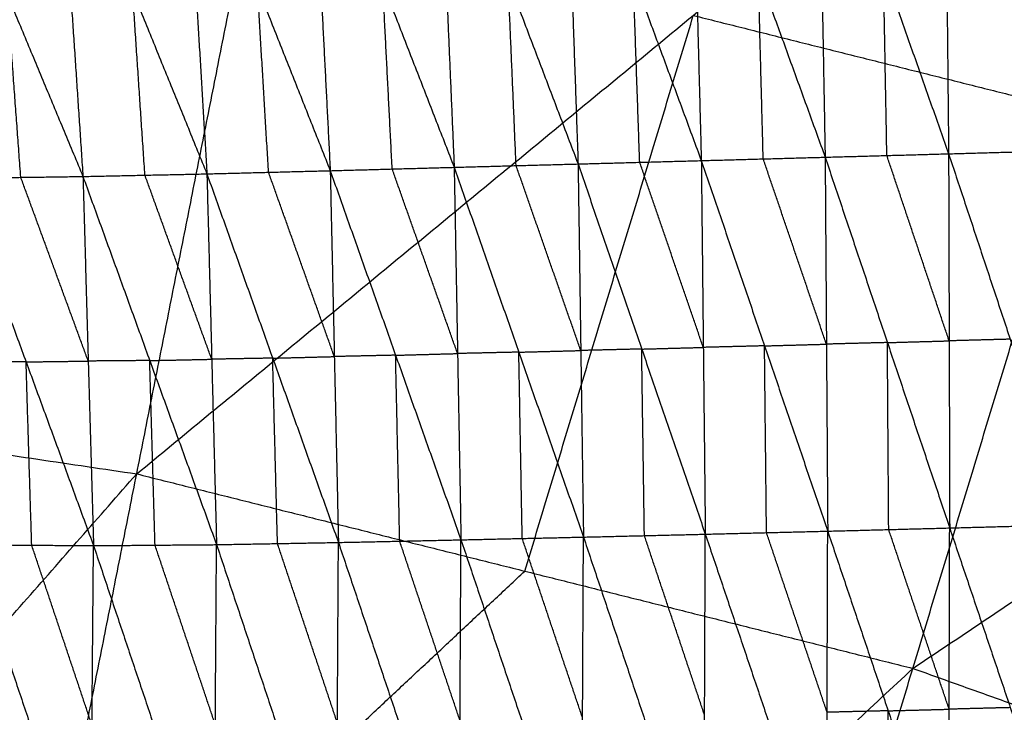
# Model space of a CAD drawing. Header units: millimetres. Extents: x -106 to 110, y -96 to 120.
# Tile 771 of 1020: x 12.48 to 19.6, y 68.09 to 73.1. Entities that reach past the tile are written whole.
import ezdxf

# ---------------------------------------------------------------- set-up
doc = ezdxf.new("R2010")
doc.units = ezdxf.units.MM
doc.header["$MEASUREMENT"] = 0
doc.layers.add('Default', color=7, linetype='Continuous', true_color=0x000000)

msp = doc.modelspace()

# ---------------------------------------------------------------- linework, layer by layer
at = {"layer": 'Default'}
for points in [[(7.6012, 70.6609, 3.952), (11.2836, 74.3552, 4.07), (14.9661, 78.0494, 4.1879)], [(13.3275, 69.8115, 3.952), (14.1468, 73.9304, 4.07), (14.9661, 78.0494, 4.1879)], [(13.3275, 69.8115, 3.952), (17.3543, 73.127, 4.07), (21.3811, 76.4426, 4.1879)], [(18.9429, 68.4048, 3.952), (20.162, 72.4237, 4.07), (21.3811, 76.4426, 4.1879)], [(18.2589, 74.7953, -2.4598), (18.2835, 73.4485, -2.6305), (18.308, 72.1017, -2.8011)], [(18.2589, 74.7953, -2.4598), (18.73, 73.4608, -2.6211), (19.2012, 72.1263, -2.7825)], [(19.1744, 74.8216, -2.4399), (19.1878, 73.4739, -2.6112), (19.2012, 72.1263, -2.7825)], [(19.1744, 74.8216, -2.4399), (19.6349, 73.4864, -2.6028), (20.0955, 72.1512, -2.7657)], [(16.4268, 74.7407, -2.4962), (16.4737, 73.3968, -2.6667), (16.5206, 72.0528, -2.8372)], [(16.4268, 74.7407, -2.4962), (16.9195, 73.4089, -2.6581), (17.4121, 72.0771, -2.82)], [(17.3407, 74.7683, -2.4791), (17.3764, 73.4227, -2.6496), (17.4121, 72.0771, -2.82)], [(17.3407, 74.7683, -2.4791), (17.8243, 73.435, -2.6401), (18.308, 72.1017, -2.8011)], [(14.5907, 74.6823, -2.5177), (14.6591, 73.3432, -2.6887), (14.7275, 72.0042, -2.8598)], [(14.5907, 74.6823, -2.5177), (15.1074, 73.3555, -2.6844), (15.6242, 72.0287, -2.8511)], [(15.5086, 74.7122, -2.5096), (15.5664, 73.3705, -2.6803), (15.6242, 72.0287, -2.8511)], [(15.5086, 74.7122, -2.5096), (16.0146, 73.3825, -2.6734), (16.5206, 72.0528, -2.8372)], [(11.845, 74.586, -2.4903), (12.3918, 73.2741, -2.6712), (12.9385, 71.9622, -2.8521)], [(12.7604, 74.6195, -2.5102), (12.8495, 73.2909, -2.6811), (12.9385, 71.9622, -2.8521)], [(12.7604, 74.6195, -2.5102), (13.2979, 73.3004, -2.6855), (13.8354, 71.9812, -2.8609)], [(13.6758, 74.6515, -2.5186), (13.7556, 73.3163, -2.6898), (13.8354, 71.9812, -2.8609)], [(13.6758, 74.6515, -2.5186), (14.2016, 73.3278, -2.6892), (14.7275, 72.0042, -2.8598)], [(18.9429, 68.4048, 3.952), (23.2754, 71.3097, 4.07), (27.6078, 74.2146, 4.1879)], [(18.7546, 72.114, -2.7918), (18.7423, 72.7874, -2.7065), (18.73, 73.4608, -2.6211)], [(16.0724, 72.0408, -2.8442), (16.0435, 72.7116, -2.7588), (16.0146, 73.3825, -2.6734)], [(16.9664, 72.0649, -2.8286), (16.9429, 72.7369, -2.7434), (16.9195, 73.4089, -2.6581)], [(17.8601, 72.0894, -2.8106), (17.8422, 72.7622, -2.7254), (17.8243, 73.435, -2.6401)], [(13.387, 71.9717, -2.8565), (13.3424, 72.636, -2.771), (13.2979, 73.3004, -2.6855)], [(14.2814, 71.9927, -2.8603), (14.2415, 72.6602, -2.7748), (14.2016, 73.3278, -2.6892)], [(15.1758, 72.0164, -2.8554), (15.1416, 72.686, -2.7699), (15.1074, 73.3555, -2.6844)], [(12.4888, 71.9561, -2.8414), (12.4403, 72.6151, -2.7563), (12.3918, 73.2741, -2.6712)], [(16.1352, 69.1082, 3.952), (16.7448, 71.1176, 4.011), (17.3543, 73.127, 4.07)], [(17.3543, 73.127, 4.07), (18.7582, 72.7754, 4.07), (20.162, 72.4237, 4.07)], [(17.4121, 72.0771, -2.82), (17.8601, 72.0894, -2.8106), (18.308, 72.1017, -2.8011)], [(18.3173, 70.7495, -2.6889), (18.0887, 71.4195, -2.7497), (17.8601, 72.0894, -2.8106)], [(18.308, 72.1017, -2.8011), (18.7546, 72.114, -2.7918), (19.2012, 72.1263, -2.7825)], [(18.308, 72.1017, -2.8011), (18.3173, 70.7495, -2.6889), (18.3266, 69.3974, -2.5766)], [(18.308, 72.1017, -2.8011), (18.7585, 70.761, -2.6816), (19.209, 69.4204, -2.5621)], [(19.2051, 70.7734, -2.6723), (18.9798, 71.4437, -2.732), (18.7546, 72.114, -2.7918)], [(19.2012, 72.1263, -2.7825), (19.6483, 72.1388, -2.7741), (20.0955, 72.1512, -2.7657)], [(19.2012, 72.1263, -2.7825), (19.2051, 70.7734, -2.6723), (19.209, 69.4204, -2.5621)], [(19.2012, 72.1263, -2.7825), (19.6469, 70.7852, -2.6658), (20.0927, 69.4441, -2.5491)], [(14.7275, 72.0042, -2.8598), (15.1758, 72.0164, -2.8554), (15.6242, 72.0287, -2.8511)], [(15.6488, 70.6817, -2.7324), (15.4123, 71.349, -2.7939), (15.1758, 72.0164, -2.8554)], [(15.6242, 72.0287, -2.8511), (16.0724, 72.0408, -2.8442), (16.5206, 72.0528, -2.8372)], [(15.6242, 72.0287, -2.8511), (15.6488, 70.6817, -2.7324), (15.6735, 69.3346, -2.6137)], [(15.6242, 72.0287, -2.8511), (16.0919, 70.6916, -2.7275), (16.5596, 69.3544, -2.6039)], [(16.5401, 70.7036, -2.7206), (16.3063, 71.3722, -2.7824), (16.0724, 72.0408, -2.8442)], [(16.5206, 72.0528, -2.8372), (16.9664, 72.0649, -2.8286), (17.4121, 72.0771, -2.82)], [(16.5206, 72.0528, -2.8372), (16.5401, 70.7036, -2.7206), (16.5596, 69.3544, -2.6039)], [(16.5206, 72.0528, -2.8372), (16.9809, 70.7141, -2.7141), (17.4411, 69.3753, -2.5911)], [(17.4266, 70.7262, -2.7056), (17.1965, 71.3956, -2.7671), (16.9664, 72.0649, -2.8286)], [(17.4121, 72.0771, -2.82), (17.4266, 70.7262, -2.7056), (17.4411, 69.3753, -2.5911)], [(17.4121, 72.0771, -2.82), (17.8694, 70.7373, -2.6983), (18.3266, 69.3974, -2.5766)], [(12.0391, 71.95, -2.8308), (12.4888, 71.9561, -2.8414), (12.9385, 71.9622, -2.8521)], [(12.0391, 71.95, -2.8308), (12.5271, 70.6212, -2.7185), (13.0151, 69.2924, -2.6062)], [(12.9768, 70.6273, -2.7291), (12.7328, 71.2917, -2.7853), (12.4888, 71.9561, -2.8414)], [(12.9385, 71.9622, -2.8521), (13.387, 71.9717, -2.8565), (13.8354, 71.9812, -2.8609)], [(12.9385, 71.9622, -2.8521), (12.9768, 70.6273, -2.7291), (13.0151, 69.2924, -2.6062)], [(12.9385, 71.9622, -2.8521), (13.4218, 70.631, -2.7345), (13.905, 69.2997, -2.6169)], [(13.8702, 70.6405, -2.7389), (13.6286, 71.3061, -2.7977), (13.387, 71.9717, -2.8565)], [(13.8354, 71.9812, -2.8609), (14.2814, 71.9927, -2.8603), (14.7275, 72.0042, -2.8598)], [(13.8354, 71.9812, -2.8609), (13.8702, 70.6405, -2.7389), (13.905, 69.2997, -2.6169)], [(13.8354, 71.9812, -2.8609), (14.3112, 70.6483, -2.7398), (14.7869, 69.3155, -2.6187)], [(14.7572, 70.6598, -2.7392), (14.5193, 71.3262, -2.7998), (14.2814, 71.9927, -2.8603)], [(14.7275, 72.0042, -2.8598), (14.7572, 70.6598, -2.7392), (14.7869, 69.3155, -2.6187)], [(14.7275, 72.0042, -2.8598), (15.2005, 70.6694, -2.7367), (15.6735, 69.3346, -2.6137)], [(17.8694, 70.7373, -2.6983), (17.648, 70.7317, -2.7019), (17.4266, 70.7262, -2.7056)], [(17.8694, 70.7373, -2.6983), (18.0933, 70.7434, -2.6936), (18.3173, 70.7495, -2.6889)], [(17.8839, 69.3864, -2.5838), (17.8766, 70.0618, -2.6411), (17.8694, 70.7373, -2.6983)], [(18.7585, 70.761, -2.6816), (18.5379, 70.7553, -2.6852), (18.3173, 70.7495, -2.6889)], [(18.7585, 70.761, -2.6816), (18.9818, 70.7672, -2.6769), (19.2051, 70.7734, -2.6723)], [(18.7678, 69.4089, -2.5693), (18.7632, 70.085, -2.6255), (18.7585, 70.761, -2.6816)], [(19.6469, 70.7852, -2.6658), (19.426, 70.7793, -2.669), (19.2051, 70.7734, -2.6723)], [(15.2005, 70.6694, -2.7367), (14.9788, 70.6646, -2.738), (14.7572, 70.6598, -2.7392)], [(15.2005, 70.6694, -2.7367), (15.4247, 70.6755, -2.7345), (15.6488, 70.6817, -2.7324)], [(15.2302, 69.325, -2.6162), (15.2153, 69.9972, -2.6764), (15.2005, 70.6694, -2.7367)], [(16.0919, 70.6916, -2.7275), (15.8704, 70.6866, -2.7299), (15.6488, 70.6817, -2.7324)], [(16.0919, 70.6916, -2.7275), (16.316, 70.6976, -2.724), (16.5401, 70.7036, -2.7206)], [(16.1166, 69.3445, -2.6088), (16.1042, 70.018, -2.6681), (16.0919, 70.6916, -2.7275)], [(16.9809, 70.7141, -2.7141), (16.7605, 70.7089, -2.7174), (16.5401, 70.7036, -2.7206)], [(16.9809, 70.7141, -2.7141), (17.2037, 70.7201, -2.7098), (17.4266, 70.7262, -2.7056)], [(17.0004, 69.3649, -2.5975), (16.9906, 70.0395, -2.6558), (16.9809, 70.7141, -2.7141)], [(7.6012, 70.6609, 3.952), (10.4643, 70.2362, 3.952), (13.3275, 69.8115, 3.952)], [(12.5271, 70.6212, -2.7185), (12.3035, 70.623, -2.713), (12.0799, 70.6248, -2.7075)], [(12.5271, 70.6212, -2.7185), (12.752, 70.6243, -2.7238), (12.9768, 70.6273, -2.7291)], [(12.5679, 69.296, -2.5952), (12.5475, 69.9586, -2.6568), (12.5271, 70.6212, -2.7185)], [(13.4218, 70.631, -2.7345), (13.1993, 70.6291, -2.7318), (12.9768, 70.6273, -2.7291)], [(13.4218, 70.631, -2.7345), (13.646, 70.6357, -2.7367), (13.8702, 70.6405, -2.7389)], [(13.4601, 69.2961, -2.6116), (13.4409, 69.9635, -2.673), (13.4218, 70.631, -2.7345)], [(14.3112, 70.6483, -2.7398), (14.0907, 70.6444, -2.7394), (13.8702, 70.6405, -2.7389)], [(14.3112, 70.6483, -2.7398), (14.5342, 70.6541, -2.7395), (14.7572, 70.6598, -2.7392)], [(14.346, 69.3076, -2.6178), (14.3286, 69.978, -2.6788), (14.3112, 70.6483, -2.7398)], [(6.7842, 62.3664, 3.8611), (10.0558, 66.0889, 3.9066), (13.3275, 69.8115, 3.952)], [(11.7015, 61.637, 3.8611), (12.5145, 65.7242, 3.9066), (13.3275, 69.8115, 3.952)], [(13.3275, 69.8115, 3.952), (16.1352, 69.1082, 3.952), (18.9429, 68.4048, 3.952)], [(17.4411, 69.3753, -2.5911), (17.8839, 69.3864, -2.5838), (18.3266, 69.3974, -2.5766)], [(18.3222, 68.0872, -2.1045), (18.103, 68.7368, -2.3441), (17.8839, 69.3864, -2.5838)], [(18.3178, 66.7769, -1.6324), (18.3222, 68.0872, -2.1045), (18.3266, 69.3974, -2.5766)], [(18.3266, 69.3974, -2.5766), (18.7678, 69.4089, -2.5693), (19.209, 69.4204, -2.5621)], [(18.3266, 69.3974, -2.5766), (18.7639, 68.0981, -2.1), (19.2012, 66.7987, -1.6234)], [(19.2051, 68.1096, -2.0927), (18.9865, 68.7592, -2.331), (18.7678, 69.4089, -2.5693)], [(19.2012, 66.7987, -1.6234), (19.2051, 68.1096, -2.0927), (19.209, 69.4204, -2.5621)], [(19.209, 69.4204, -2.5621), (19.6508, 69.4323, -2.5556), (20.0927, 69.4441, -2.5491)], [(19.209, 69.4204, -2.5621), (19.6476, 68.121, -2.0885), (20.0861, 66.8216, -1.6149)], [(13.905, 69.2997, -2.6169), (14.346, 69.3076, -2.6178), (14.7869, 69.3155, -2.6187)], [(14.7719, 66.7049, -1.6539), (14.7794, 68.0102, -2.1363), (14.7869, 69.3155, -2.6187)], [(14.7869, 69.3155, -2.6187), (15.2302, 69.325, -2.6162), (15.6735, 69.3346, -2.6137)], [(14.7869, 69.3155, -2.6187), (15.2232, 68.0179, -2.1356), (15.6594, 66.7204, -1.6525)], [(15.6664, 68.0275, -2.1331), (15.4483, 68.6763, -2.3746), (15.2302, 69.325, -2.6162)], [(15.6594, 66.7204, -1.6525), (15.6664, 68.0275, -2.1331), (15.6735, 69.3346, -2.6137)], [(15.6735, 69.3346, -2.6137), (16.1166, 69.3445, -2.6088), (16.5596, 69.3544, -2.6039)], [(15.6735, 69.3346, -2.6137), (16.1102, 68.0361, -2.1308), (16.5468, 66.7375, -1.6479)], [(16.5532, 68.046, -2.1259), (16.3349, 68.6952, -2.3673), (16.1166, 69.3445, -2.6088)], [(16.5468, 66.7375, -1.6479), (16.5532, 68.046, -2.1259), (16.5596, 69.3544, -2.6039)], [(16.5596, 69.3544, -2.6039), (17.0004, 69.3649, -2.5975), (17.4411, 69.3753, -2.5911)], [(16.5596, 69.3544, -2.6039), (16.9952, 68.0554, -2.1224), (17.4307, 66.7564, -1.6408)], [(17.4359, 68.0659, -2.116), (17.2182, 68.7154, -2.3567), (17.0004, 69.3649, -2.5975)], [(17.4307, 66.7564, -1.6408), (17.4359, 68.0659, -2.116), (17.4411, 69.3753, -2.5911)], [(17.4411, 69.3753, -2.5911), (17.8795, 68.0761, -2.1117), (18.3178, 66.7769, -1.6324)], [(12.1208, 69.2995, -2.5842), (12.5568, 67.997, -2.1129), (12.9929, 66.6946, -1.6415)], [(12.1208, 69.2995, -2.5842), (12.5679, 69.296, -2.5952), (13.0151, 69.2924, -2.6062)], [(13.004, 67.9935, -2.1238), (12.786, 68.6447, -2.3595), (12.5679, 69.296, -2.5952)], [(12.9929, 66.6946, -1.6415), (13.004, 67.9935, -2.1238), (13.0151, 69.2924, -2.6062)], [(13.0151, 69.2924, -2.6062), (13.4601, 69.2961, -2.6116), (13.905, 69.2997, -2.6169)], [(13.0151, 69.2924, -2.6062), (13.4513, 67.9931, -2.1284), (13.8875, 66.6938, -1.6507)], [(13.8963, 67.9968, -2.1338), (13.6782, 68.6464, -2.3727), (13.4601, 69.2961, -2.6116)], [(13.8875, 66.6938, -1.6507), (13.8963, 67.9968, -2.1338), (13.905, 69.2997, -2.6169)], [(13.905, 69.2997, -2.6169), (14.3385, 68.0023, -2.1354), (14.7719, 66.7049, -1.6539)], [(14.7794, 68.0102, -2.1363), (14.5627, 68.6589, -2.377), (14.346, 69.3076, -2.6178)], [(12.5145, 65.7242, 3.9066), (14.3248, 67.4162, 3.9293), (16.1352, 69.1082, 3.952)], [(11.7015, 61.637, 3.8611), (15.3222, 65.0209, 3.9066), (18.9429, 68.4048, 3.952)], [(16.5235, 60.4291, 3.8611), (17.7332, 64.417, 3.9066), (18.9429, 68.4048, 3.952)], [(18.9429, 68.4048, 3.952), (21.6682, 67.4297, 3.952), (24.3935, 66.4546, 3.952)], [(18.7639, 68.0981, -2.1), (18.9845, 68.1038, -2.0964), (19.2051, 68.1096, -2.0927)], [(19.6476, 68.121, -2.0885), (19.4263, 68.1153, -2.0906), (19.2051, 68.1096, -2.0927)], [(18.7639, 68.0981, -2.1), (18.543, 68.0926, -2.1022), (18.3222, 68.0872, -2.1045)], [(18.7595, 66.7878, -1.6279), (18.7617, 67.443, -1.8639), (18.7639, 68.0981, -2.1)]]:
    msp.add_open_spline(points, degree=2, dxfattribs=at)

doc.saveas('drawing.dxf')
